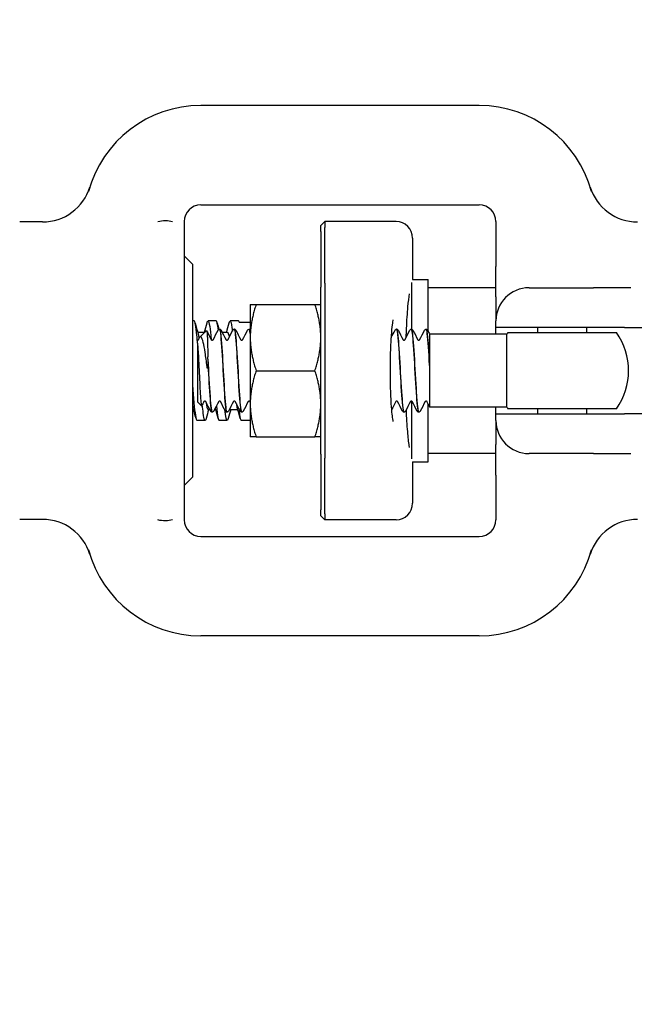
# Model space of a CAD drawing. Header units: inches. Extents: x 5 to 1128, y -85 to 748.
# Tile 339 of 656: x 468.68 to 471, y 660.81 to 664.53. Entities that reach past the tile are written whole.
import ezdxf

# ---------------------------------------------------------------- set-up
doc = ezdxf.new("R2010")
doc.units = ezdxf.units.IN
doc.header["$LTSCALE"] = 32
doc.header["$MEASUREMENT"] = 0
doc.layers.add('Dimension (ANSI)', color=7, linetype='Continuous', lineweight=25)
doc.layers.add('Visible (ANSI)', color=7, linetype='Continuous', lineweight=30)
doc.styles.add('Note Text (ANSI)', font='tahoma.ttf')
doc.dimstyles.new('SB Fraction-16 (ANSI)', dxfattribs={"dimscale": 32, "dimtxt": 0.125, "dimasz": 0.098425, "dimexe": 0.125, "dimexo": 0.0625, "dimgap": 0.031496, "dimtad": 0, "dimtih": 1, "dimtoh": 1, "dimdec": 4, "dimrnd": 1e-08, "dimzin": 0, "dimdsep": 46, "dimlunit": 5, "dimtxsty": 'Note Text (ANSI)', "dimcen": 0.09, "dimdle": 0.393701, "dimclrd": 256, "dimclre": 256, "dimclrt": 256, "dimadec": 0, "dimazin": 3, "dimtfac": 0.96, "dimtofl": 0, "dimtmove": 0, "dimatfit": 3, "dimfxl": 1, "dimfrac": 2, "dimtolj": 1, "dimtzin": 12, "dimlwd": -1, "dimlwe": -1, "dimarcsym": 0})

# ---------------------------------------------------------------- blocks, each defined once
blk = doc.blocks.new('*D19')
at = {"layer": 'Defpoints', "color": 0, "transparency": 16777216}
for p in [(484.7806, 699.9398), (324.6849, 555.9398), (484.7806, 555.9398)]:
    blk.add_point(p, dxfattribs=at)
at = {"layer": 'Dimension (ANSI)', "transparency": 16777216}
for p, q in [((482.7806, 699.9398), (320.6849, 699.9398)), ((324.6849, 696.7902), (324.6849, 635.4544)), ((324.6849, 559.0894), (324.6849, 629.4252)), ((482.7806, 555.9398), (320.6849, 555.9398))]:
    blk.add_line(p, q, dxfattribs=at)
for points in [[(324.16, 696.7902), (325.2098, 696.7902), (324.6849, 699.9398)], [(324.16, 559.0894), (325.2098, 559.0894), (324.6849, 555.9398)]]:
    blk.add_solid(points, dxfattribs=at)
at = {"layer": 'Dimension (ANSI)', "transparency": 16777216, "insert": (320.5519, 634.4465), "char_height": 4, "attachment_point": 1, "style": 'Note Text (ANSI)'}
blk.add_mtext('\\A1;144', dxfattribs=at)

msp = doc.modelspace()

# ---------------------------------------------------------------- linework, layer by layer
at = {"layer": 'Visible (ANSI)'}
for p, q in [((470.41377, 664.20404), (469.36377, 664.20404)), ((469.36377, 663.82904), (470.41377, 663.82904)), ((468.76704, 663.76486), (468.68127, 663.76486)), ((469.30127, 663.76654), (469.30127, 663.66574)), ((469.81627, 663.75092), (469.8319, 663.76654)), ((469.8319, 663.76654), (469.8319, 663.74404)), ((470.09995, 663.76654), (469.8319, 663.76654)), ((470.47627, 663.76654), (470.47627, 663.59747)), ((469.81627, 663.72904), (469.81627, 663.75092)), ((469.81627, 663.72904), (469.81627, 663.51904)), ((469.8319, 663.53404), (469.8319, 663.74404)), ((470.16245, 663.70404), (470.16245, 663.54779)), ((469.30127, 663.66574), (469.30127, 662.74234)), ((469.33252, 663.60529), (469.30127, 663.63654)), ((469.33252, 663.60529), (469.33252, 662.80279)), ((470.47627, 663.48206), (470.47627, 663.59747)), ((470.16245, 663.54779), (470.22115, 663.54779)), ((470.22115, 663.35227), (470.22115, 663.54779)), ((469.81627, 662.88904), (469.81627, 663.51904)), ((469.8319, 663.53404), (469.8319, 662.87404)), ((470.15865, 663.5366), (470.15865, 663.36021)), ((470.47627, 663.51654), (470.22115, 663.51654)), ((470.60127, 663.51654), (470.84373, 663.51654)), ((470.98554, 663.51654), (470.84373, 663.51654)), ((470.47627, 663.48206), (470.47627, 663.39154)), ((469.55027, 663.45404), (469.55027, 663.32904)), ((469.5726, 663.45404), (469.79394, 663.45404)), ((469.33877, 663.39154), (469.33252, 663.39154)), ((469.42211, 663.39154), (469.39122, 663.39154)), ((469.50544, 663.39154), (469.47455, 663.39154)), ((470.47627, 663.36654), (470.47627, 663.39154)), ((469.36032, 663.33036), (469.38502, 663.35506)), ((469.435, 663.36029), (469.43442, 663.36029)), ((469.49061, 663.36029), (469.49003, 663.36029)), ((469.50839, 663.38691), (469.55027, 663.38691)), ((469.54623, 663.36029), (469.54564, 663.36029)), ((470.10234, 663.36029), (470.10175, 663.36029)), ((470.15795, 663.36029), (470.15737, 663.36029)), ((470.21356, 663.36029), (470.21298, 663.36029)), ((470.47627, 663.34154), (470.47627, 663.36654)), ((470.9612, 663.36654), (470.47627, 663.36654)), ((470.63377, 663.34779), (470.63377, 663.36654)), ((470.81877, 663.34779), (470.81877, 663.36654)), ((470.9612, 663.36654), (471.07405, 663.36654)), ((469.35127, 663.30812), (469.35127, 663.3191)), ((469.35127, 663.3191), (469.3513, 663.3191)), ((469.35178, 663.34987), (469.37983, 663.34987)), ((469.44385, 663.34987), (469.46377, 663.34987)), ((469.55027, 663.32904), (469.55027, 663.07904)), ((470.22627, 663.34249), (470.22627, 663.29417)), ((470.51748, 663.34154), (470.22627, 663.34154)), ((470.51748, 663.06654), (470.51748, 663.34154)), ((470.52173, 663.34779), (470.93081, 663.34779)), ((469.35127, 663.30812), (469.35127, 663.08677)), ((470.22627, 663.29417), (470.22627, 663.22498)), ((469.39025, 663.24696), (469.39025, 663.25674)), ((470.22627, 663.22498), (470.22627, 663.21476)), ((470.22627, 663.21476), (470.22627, 663.14082)), ((469.5726, 663.20404), (469.79394, 663.20404)), ((470.22627, 663.14082), (470.22627, 663.06951)), ((469.33252, 663.05821), (469.33655, 663.05821)), ((469.35127, 663.08677), (469.36674, 663.07131)), ((469.39121, 663.05821), (469.39777, 663.05821)), ((469.41604, 663.05821), (469.41988, 663.05821)), ((469.47455, 663.05821), (469.50321, 663.05821)), ((469.55027, 663.07904), (469.55027, 662.95404)), ((470.15865, 663.08887), (470.15865, 662.87148)), ((470.22115, 662.86029), (470.22115, 663.07878)), ((470.22627, 663.06951), (470.22627, 663.06654)), ((470.51748, 663.06654), (470.22627, 663.06654)), ((470.47627, 663.04154), (470.47627, 663.06654)), ((470.93081, 663.06029), (470.52173, 663.06029)), ((470.63377, 663.04154), (470.63377, 663.06029)), ((470.81877, 663.04154), (470.81877, 663.06029)), ((469.4072, 663.04779), (469.40662, 663.04779)), ((469.46281, 663.04779), (469.46223, 663.04779)), ((469.51842, 663.04779), (469.51784, 663.04779)), ((470.13014, 663.04779), (470.12956, 663.04779)), ((470.18575, 663.04779), (470.18517, 663.04779)), ((470.47627, 663.01654), (470.47627, 663.04154)), ((470.47627, 663.04154), (470.9612, 663.04154)), ((471.07405, 663.04154), (470.9612, 663.04154)), ((469.38044, 663.01654), (469.34955, 663.01654)), ((469.46377, 663.01654), (469.43288, 663.01654)), ((469.55027, 663.01654), (469.51622, 663.01654)), ((470.47627, 663.01654), (470.47627, 662.92602)), ((469.5726, 662.95404), (469.79394, 662.95404)), ((470.47627, 662.81061), (470.47627, 662.92602)), ((469.81627, 662.88904), (469.81627, 662.67904)), ((469.8319, 662.66404), (469.8319, 662.87404)), ((470.47627, 662.89154), (470.22115, 662.89154)), ((470.84373, 662.89154), (470.60127, 662.89154)), ((470.84373, 662.89154), (470.98554, 662.89154)), ((470.16245, 662.86029), (470.16245, 662.70404)), ((470.16245, 662.86029), (470.22115, 662.86029)), ((469.33252, 662.80279), (469.30127, 662.77154)), ((470.47627, 662.81061), (470.47627, 662.64154)), ((469.30127, 662.74234), (469.30127, 662.64154)), ((469.81627, 662.65717), (469.81627, 662.67904)), ((469.81627, 662.65717), (469.8319, 662.64154)), ((469.8319, 662.66404), (469.8319, 662.64154)), ((468.76704, 662.64322), (468.68127, 662.64322)), ((470.09995, 662.64154), (469.8319, 662.64154)), ((469.36377, 662.57904), (470.41377, 662.57904)), ((470.41377, 662.20404), (469.36377, 662.20404))]:
    msp.add_line(p, q, dxfattribs=at)
for centre, radius, start, end in [((469.36377, 663.76654), 0.4375, 90, 164.98183), ((470.41377, 663.76654), 0.4375, 15.01817, 90), ((468.76704, 663.95236), 0.1875, 270, 342.70338), ((471.01051, 663.95236), 0.1875, 197.29662, 270), ((469.36377, 663.76654), 0.0625, 90, 180), ((470.41377, 663.76654), 0.0625, 0, 90), ((470.09995, 663.70404), 0.0625, 0, 90), ((470.60127, 663.39154), 0.125, 90, 180), ((470.72627, 663.20404), 0.25, 144.90037, 146.63299), ((470.72627, 663.20404), 0.25, 324.90037, 35.09963), ((470.72627, 663.20404), 0.25, 213.36701, 215.09963), ((470.60127, 663.01654), 0.125, 180, 270), ((470.09995, 662.70404), 0.0625, 270, 0), ((468.76704, 662.45572), 0.1875, 17.29662, 90), ((469.36377, 662.64154), 0.0625, 180, 270), ((470.41377, 662.64154), 0.0625, 270, 0), ((471.01051, 662.45572), 0.1875, 90, 162.70338), ((469.36377, 662.64154), 0.4375, 195.01817, 270), ((470.41377, 662.64154), 0.4375, 270, 344.98183)]:
    msp.add_arc(centre, radius, start, end, dxfattribs=at)
for points, knots in [([(469.20156, 663.76654), (469.20183, 663.76662), (469.2021, 663.7667), (469.21126, 663.7693), (469.22115, 663.77045), (469.24067, 663.76991), (469.24923, 663.76856), (469.2572, 663.76664), (469.2574, 663.76659), (469.2576, 663.76654)], [-0.00218083, -0.00218083, -0.00218083, -0.00218083, 0, 0, 0.07189637, 0.07189637, 0.13644606, 0.13644606, 0.13811703, 0.13811703, 0.13811703, 0.13811703]), ([(470.13809, 663.32998), (470.13848, 663.34113), (470.13892, 663.35202), (470.14084, 663.39328), (470.14269, 663.42125), (470.14656, 663.46424), (470.14851, 663.48075), (470.15043, 663.49329)], [0.3819937, 0.3819937, 0.3819937, 0.3819937, 0.48894567, 0.48894567, 0.79947629, 0.79947629, 1.05331269, 1.05331269, 1.05331269, 1.05331269]), ([(469.35127, 663.31421), (469.35055, 663.32245), (469.34984, 663.3302), (469.34912, 663.33734), (469.34567, 663.37162), (469.34222, 663.39122), (469.33877, 663.39147)], [-139.17255455, -139.17255455, -139.17255455, -139.17255455, -139.0100536, -139.0100536, -139.0100536, -138.23007676, -138.23007676, -138.23007676, -138.23007676]), ([(469.38767, 663.38464), (469.38907, 663.38992), (469.39046, 663.39227), (469.39185, 663.39132), (469.39559, 663.38879), (469.39932, 663.36257), (469.40306, 663.32161)], [137.9630926, 137.9630926, 137.9630926, 137.9630926, 138.2781439, 138.2781439, 138.2781439, 139.122964, 139.122964, 139.122964, 139.122964]), ([(469.47101, 663.38458), (469.47281, 663.39136), (469.47462, 663.39327), (469.47643, 663.38966), (469.47866, 663.3852), (469.4809, 663.37234), (469.48314, 663.35332)], [144.2462779, 144.2462779, 144.2462779, 144.2462779, 144.6548473, 144.6548473, 144.6548473, 145.16076334, 145.16076334, 145.16076334, 145.16076334]), ([(470.08969, 663.01199), (470.0897, 663.01199), (470.08957, 663.01239), (470.08902, 663.0147), (470.08837, 663.0179), (470.08668, 663.02847), (470.08559, 663.03715), (470.08336, 663.06013), (470.08224, 663.07531), (470.08035, 663.11018), (470.0796, 663.13013), (470.07865, 663.17224), (470.07846, 663.19444), (470.07869, 663.23847), (470.0791, 663.26031), (470.08048, 663.30112), (470.08145, 663.32011), (470.08374, 663.35273), (470.08507, 663.36656), (470.0876, 663.3862), (470.08891, 663.39303), (470.08961, 663.39581), (470.08969, 663.39609), (470.08969, 663.39608)], [-1.2869324, -1.2869324, -1.2869324, -1.2869324, -1.2221786, -1.2221786, -1.0687063, -1.0687063, -0.8381878, -0.8381878, -0.555105, -0.555105, -0.2516711, -0.2516711, 0.0580557, 0.0580557, 0.3688709, 0.3688709, 0.6770655, 0.6770655, 0.9746383, 0.9746383, 1.233525, 1.233525, 1.2869324, 1.2869324, 1.2869324, 1.2869324]), ([(469.38502, 663.35506), (469.38508, 663.35512), (469.38513, 663.35515), (469.38595, 663.35538), (469.3867, 663.35169), (469.38745, 663.34435)], [-0.16191336, -0.16191336, -0.16191336, -0.16191336, -0.15127467, -0.15127467, 0, 0, 0, 0]), ([(469.42908, 663.35655), (469.42941, 663.35719), (469.42981, 663.35786), (469.43095, 663.35896), (469.43145, 663.35935), (469.43274, 663.36), (469.43355, 663.36025), (469.4344, 663.36029)], [0, 0, 0, 0, 0.022095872, 0.022095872, 0.033561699, 0.033561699, 0.045438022, 0.045438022, 0.045438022, 0.045438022]), ([(469.4344, 663.36013), (469.43658, 663.35999), (469.43876, 663.34565), (469.44094, 663.31977), (469.44376, 663.2864), (469.44657, 663.23471), (469.44938, 663.1854), (469.4522, 663.13609), (469.45501, 663.09046), (469.45782, 663.06675), (469.45929, 663.05437), (469.46076, 663.04814), (469.46223, 663.04812)], [9.4219171, 9.4219171, 9.4219171, 9.4219171, 10.1615232, 10.1615232, 10.1615232, 11.1151899, 11.1151899, 11.1151899, 12.0686082, 12.0686082, 12.0686082, 12.5663706, 12.5663706, 12.5663706, 12.5663706]), ([(469.46283, 663.04805), (469.46098, 663.04812), (469.45912, 663.05827), (469.45726, 663.07753), (469.45441, 663.107), (469.45157, 663.15702), (469.44873, 663.20721), (469.4459, 663.25712), (469.44307, 663.30585), (469.44024, 663.3337), (469.4385, 663.35091), (469.43675, 663.35987), (469.435, 663.36)], [-18.8524168, -18.8524168, -18.8524168, -18.8524168, -18.2223022, -18.2223022, -18.2223022, -17.2584859, -17.2584859, -17.2584859, -16.2999201, -16.2999201, -16.2999201, -15.7079633, -15.7079633, -15.7079633, -15.7079633]), ([(469.43503, 663.36029), (469.43616, 663.36023), (469.43723, 663.35981), (469.4387, 663.35882), (469.43918, 663.3583), (469.43989, 663.35738), (469.44013, 663.35696), (469.44035, 663.35655)], [0, 0, 0, 0, 0.015967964, 0.015967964, 0.031253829, 0.031253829, 0.045415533, 0.045415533, 0.045415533, 0.045415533]), ([(469.48469, 663.35655), (469.48502, 663.35719), (469.48542, 663.35786), (469.48656, 663.35896), (469.48706, 663.35935), (469.48835, 663.36), (469.48916, 663.36025), (469.49001, 663.36029)], [0, 0, 0, 0, 0.022095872, 0.022095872, 0.033561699, 0.033561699, 0.045438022, 0.045438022, 0.045438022, 0.045438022]), ([(469.49001, 663.36018), (469.49052, 663.36026), (469.49104, 663.35954), (469.49155, 663.35799), (469.49436, 663.3495), (469.49717, 663.31627), (469.49998, 663.27154), (469.50279, 663.22682), (469.5056, 663.17179), (469.50841, 663.1284), (469.51122, 663.08503), (469.51402, 663.05443), (469.51683, 663.0488), (469.51717, 663.04813), (469.5175, 663.04781), (469.51784, 663.04785)], [15.7051024, 15.7051024, 15.7051024, 15.7051024, 15.879856, 15.879856, 15.879856, 16.8320759, 16.8320759, 16.8320759, 17.7840647, 17.7840647, 17.7840647, 18.7358252, 18.7358252, 18.7358252, 18.8495559, 18.8495559, 18.8495559, 18.8495559]), ([(469.51845, 663.04797), (469.51776, 663.04785), (469.51708, 663.04912), (469.5164, 663.05183), (469.51357, 663.06314), (469.51073, 663.09939), (469.50789, 663.14585), (469.50507, 663.1922), (469.50224, 663.24745), (469.49941, 663.2893), (469.49659, 663.33104), (469.49377, 663.35833), (469.49094, 663.36018), (469.49083, 663.36025), (469.49072, 663.36029), (469.49061, 663.36028)], [-25.1356021, -25.1356021, -25.1356021, -25.1356021, -24.9048316, -24.9048316, -24.9048316, -23.9435311, -23.9435311, -23.9435311, -22.9847675, -22.9847675, -22.9847675, -22.0283448, -22.0283448, -22.0283448, -21.9911486, -21.9911486, -21.9911486, -21.9911486]), ([(469.49064, 663.36029), (469.49177, 663.36023), (469.49284, 663.35981), (469.49431, 663.35882), (469.49479, 663.3583), (469.4955, 663.35738), (469.49575, 663.35696), (469.49596, 663.35655)], [0, 0, 0, 0, 0.015967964, 0.015967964, 0.031253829, 0.031253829, 0.045415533, 0.045415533, 0.045415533, 0.045415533]), ([(469.5403, 663.35655), (469.54063, 663.35719), (469.54103, 663.35786), (469.54217, 663.35896), (469.54267, 663.35935), (469.54396, 663.36), (469.54477, 663.36025), (469.54562, 663.36029)], [0, 0, 0, 0, 0.022095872, 0.022095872, 0.033561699, 0.033561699, 0.045438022, 0.045438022, 0.045438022, 0.045438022]), ([(469.55027, 663.34424), (469.55023, 663.3446), (469.55018, 663.34496), (469.55013, 663.3453), (469.54883, 663.35513), (469.54753, 663.36), (469.54623, 663.35997)], [-28.73150298, -28.73150298, -28.73150298, -28.73150298, -28.71588313, -28.71588313, -28.71588313, -28.27433388, -28.27433388, -28.27433388, -28.27433388]), ([(469.54625, 663.36029), (469.54739, 663.36023), (469.54845, 663.35981), (469.54963, 663.35901), (469.54998, 663.35871), (469.55027, 663.3584)], [0, 0, 0, 0, 0.015967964, 0.015967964, 0.025215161, 0.025215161, 0.025215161, 0.025215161]), ([(470.09641, 663.35655), (470.09674, 663.35719), (470.09714, 663.35786), (470.09828, 663.35896), (470.09878, 663.35935), (470.10007, 663.36), (470.10089, 663.36025), (470.10173, 663.36029)], [0, 0, 0, 0, 0.022095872, 0.022095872, 0.033561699, 0.033561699, 0.045438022, 0.045438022, 0.045438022, 0.045438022]), ([(470.10173, 663.36016), (470.10403, 663.36001), (470.10633, 663.34395), (470.10863, 663.3155), (470.11146, 663.28051), (470.11429, 663.22771), (470.11711, 663.17845), (470.11994, 663.12931), (470.12276, 663.085), (470.12558, 663.06334), (470.12691, 663.05315), (470.12823, 663.0481), (470.12956, 663.04812)], [84.8201408, 84.8201408, 84.8201408, 84.8201408, 85.5995394, 85.5995394, 85.5995394, 86.558303, 86.558303, 86.558303, 87.5147256, 87.5147256, 87.5147256, 87.9645943, 87.9645943, 87.9645943, 87.9645943]), ([(470.13017, 663.04808), (470.12843, 663.04812), (470.1267, 663.05685), (470.12497, 663.07374), (470.12216, 663.1011), (470.11935, 663.14916), (470.11654, 663.19873), (470.11373, 663.24828), (470.11092, 663.29804), (470.10812, 663.32816), (470.10619, 663.34881), (470.10426, 663.35986), (470.10234, 663.36005)], [-94.2506405, -94.2506405, -94.2506405, -94.2506405, -93.6632144, -93.6632144, -93.6632144, -92.7109946, -92.7109946, -92.7109946, -91.7590058, -91.7590058, -91.7590058, -91.106187, -91.106187, -91.106187, -91.106187]), ([(470.10236, 663.36029), (470.1035, 663.36023), (470.10456, 663.35981), (470.10603, 663.35882), (470.10651, 663.3583), (470.10722, 663.35738), (470.10747, 663.35696), (470.10768, 663.35655)], [0, 0, 0, 0, 0.015967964, 0.015967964, 0.031253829, 0.031253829, 0.045415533, 0.045415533, 0.045415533, 0.045415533]), ([(470.15202, 663.35655), (470.15235, 663.35719), (470.15276, 663.35786), (470.15389, 663.35896), (470.15439, 663.35935), (470.15568, 663.36), (470.1565, 663.36025), (470.15734, 663.36029)], [0, 0, 0, 0, 0.022095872, 0.022095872, 0.033561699, 0.033561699, 0.045438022, 0.045438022, 0.045438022, 0.045438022]), ([(470.15734, 663.36013), (470.15798, 663.36024), (470.15862, 663.35912), (470.15927, 663.35671), (470.16211, 663.34602), (470.16495, 663.31017), (470.1678, 663.26379), (470.17062, 663.21766), (470.17345, 663.16236), (470.17628, 663.12023), (470.17909, 663.07829), (470.18191, 663.0505), (470.18472, 663.04799), (470.18487, 663.04786), (470.18502, 663.0478), (470.18517, 663.0478)], [91.1033261, 91.1033261, 91.1033261, 91.1033261, 91.3207683, 91.3207683, 91.3207683, 92.2845846, 92.2845846, 92.2845846, 93.2431504, 93.2431504, 93.2431504, 94.1972517, 94.1972517, 94.1972517, 94.2477796, 94.2477796, 94.2477796, 94.2477796]), ([(470.18578, 663.04793), (470.18519, 663.04783), (470.18461, 663.04876), (470.18402, 663.05077), (470.18121, 663.06042), (470.17839, 663.09479), (470.17558, 663.14013), (470.17277, 663.18546), (470.16995, 663.24054), (470.16714, 663.28334), (470.16433, 663.32613), (470.16151, 663.35551), (470.1587, 663.35973), (470.15845, 663.3601), (470.1582, 663.36028), (470.15795, 663.36026)], [-100.5338258, -100.5338258, -100.5338258, -100.5338258, -100.3354652, -100.3354652, -100.3354652, -99.3815473, -99.3815473, -99.3815473, -98.4278806, -98.4278806, -98.4278806, -97.4744623, -97.4744623, -97.4744623, -97.3893723, -97.3893723, -97.3893723, -97.3893723]), ([(470.15797, 663.36029), (470.15911, 663.36023), (470.16017, 663.35981), (470.16164, 663.35882), (470.16212, 663.3583), (470.16283, 663.35738), (470.16308, 663.35696), (470.16329, 663.35655)], [0, 0, 0, 0, 0.015967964, 0.015967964, 0.031253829, 0.031253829, 0.045415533, 0.045415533, 0.045415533, 0.045415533]), ([(470.20763, 663.35655), (470.20797, 663.35719), (470.20837, 663.35786), (470.20951, 663.35896), (470.21, 663.35935), (470.21129, 663.36), (470.21211, 663.36025), (470.21295, 663.36029)], [0, 0, 0, 0, 0.022095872, 0.022095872, 0.033561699, 0.033561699, 0.045438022, 0.045438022, 0.045438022, 0.045438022]), ([(470.21295, 663.36002), (470.21484, 663.35994), (470.21673, 663.34945), (470.21862, 663.32959), (470.22117, 663.30278), (470.22372, 663.25968), (470.22627, 663.21476)], [97.3865114, 97.3865114, 97.3865114, 97.3865114, 98.0270057, 98.0270057, 98.0270057, 98.8915068, 98.8915068, 98.8915068, 98.8915068]), ([(470.22627, 663.22498), (470.22345, 663.27428), (470.22064, 663.31953), (470.21782, 663.34255), (470.2164, 663.35415), (470.21498, 663.35995), (470.21356, 663.35996)], [-105.1089244, -105.1089244, -105.1089244, -105.1089244, -104.1537068, -104.1537068, -104.1537068, -103.6725576, -103.6725576, -103.6725576, -103.6725576]), ([(470.21358, 663.36029), (470.21472, 663.36023), (470.21578, 663.35981), (470.21725, 663.35882), (470.21774, 663.3583), (470.21844, 663.35738), (470.21869, 663.35696), (470.2189, 663.35655)], [0, 0, 0, 0, 0.015967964, 0.015967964, 0.031253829, 0.031253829, 0.045415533, 0.045415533, 0.045415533, 0.045415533]), ([(469.3513, 663.3191), (469.35237, 663.3191), (469.35337, 663.31955), (469.35432, 663.32026), (469.35452, 663.32051), (469.35465, 663.3207), (469.35467, 663.32073), (469.35467, 663.32073)], [0, 0, 0, 0, 0.017919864, 0.017919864, 0.032518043, 0.032518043, 0.040461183, 0.040461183, 0.040461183, 0.040461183]), ([(469.35403, 663.34146), (469.35498, 663.33806), (469.35594, 663.33361), (469.35689, 663.32811), (469.35702, 663.32733), (469.35716, 663.32653), (469.35729, 663.32571)], [138.56823042, 138.56823042, 138.56823042, 138.56823042, 138.78339549, 138.78339549, 138.78339549, 138.8139231, 138.8139231, 138.8139231, 138.8139231]), ([(469.38745, 663.2196), (469.38512, 663.2386), (469.38277, 663.25659), (469.37801, 663.28772), (469.37565, 663.30074), (469.37089, 663.32018), (469.36853, 663.3267), (469.36377, 663.33263), (469.36142, 663.33232), (469.35859, 663.3281), (469.3582, 663.32744), (469.35781, 663.32669)], [-0.67634923, -0.67634923, -0.67634923, -0.67634923, -0.52774982, -0.52774982, -0.38555901, -0.38555901, -0.25020713, -0.25020713, -0.12168954, -0.12168954, -0.10119383, -0.10119383, -0.10119383, -0.10119383]), ([(469.38745, 663.34435), (469.38787, 663.34025), (469.38824, 663.33499), (469.38891, 663.32228), (469.3892, 663.31484), (469.38988, 663.29206), (469.3902, 663.2751), (469.39025, 663.25674)], [-0.3187664, -0.3187664, -0.3187664, -0.3187664, -0.23449039, -0.23449039, -0.1487662, -0.1487662, 0, 0, 0, 0]), ([(469.40353, 663.32073), (469.40353, 663.32073), (469.40361, 663.32057), (469.40416, 663.32004), (469.4045, 663.31976), (469.40551, 663.31929), (469.40621, 663.3191), (469.40691, 663.3191)], [0.003893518, 0.003893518, 0.003893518, 0.003893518, 0.02135506, 0.02135506, 0.032660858, 0.032660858, 0.044379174, 0.044379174, 0.044379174, 0.044379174]), ([(469.40691, 663.3191), (469.40798, 663.3191), (469.40898, 663.31955), (469.40994, 663.32026), (469.41013, 663.32051), (469.41026, 663.3207), (469.41028, 663.32073), (469.41028, 663.32073)], [0, 0, 0, 0, 0.017919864, 0.017919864, 0.032518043, 0.032518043, 0.040461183, 0.040461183, 0.040461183, 0.040461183]), ([(469.45914, 663.32073), (469.45914, 663.32073), (469.45922, 663.32057), (469.45977, 663.32004), (469.46011, 663.31976), (469.46112, 663.31929), (469.46182, 663.3191), (469.46252, 663.3191)], [0.003893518, 0.003893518, 0.003893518, 0.003893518, 0.02135506, 0.02135506, 0.032660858, 0.032660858, 0.044379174, 0.044379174, 0.044379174, 0.044379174]), ([(469.46252, 663.3191), (469.46359, 663.3191), (469.46459, 663.31955), (469.46555, 663.32026), (469.46574, 663.32051), (469.46587, 663.3207), (469.46589, 663.32073), (469.46589, 663.32073)], [0, 0, 0, 0, 0.017919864, 0.017919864, 0.032518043, 0.032518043, 0.040461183, 0.040461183, 0.040461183, 0.040461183]), ([(469.51476, 663.32073), (469.51476, 663.32073), (469.51483, 663.32057), (469.51538, 663.32004), (469.51572, 663.31976), (469.51674, 663.31929), (469.51743, 663.3191), (469.51813, 663.3191)], [0.003893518, 0.003893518, 0.003893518, 0.003893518, 0.02135506, 0.02135506, 0.032660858, 0.032660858, 0.044379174, 0.044379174, 0.044379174, 0.044379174]), ([(469.51813, 663.3191), (469.5192, 663.3191), (469.5202, 663.31955), (469.52116, 663.32026), (469.52135, 663.32051), (469.52149, 663.3207), (469.5215, 663.32073), (469.5215, 663.32073)], [0, 0, 0, 0, 0.017919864, 0.017919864, 0.032518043, 0.032518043, 0.040461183, 0.040461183, 0.040461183, 0.040461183]), ([(470.12648, 663.32073), (470.12648, 663.32073), (470.12655, 663.32057), (470.1271, 663.32004), (470.12745, 663.31976), (470.12846, 663.31929), (470.12915, 663.3191), (470.12985, 663.3191)], [0.003893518, 0.003893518, 0.003893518, 0.003893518, 0.02135506, 0.02135506, 0.032660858, 0.032660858, 0.044379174, 0.044379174, 0.044379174, 0.044379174]), ([(470.12985, 663.3191), (470.13092, 663.3191), (470.13192, 663.31955), (470.13288, 663.32026), (470.13307, 663.32051), (470.13321, 663.3207), (470.13323, 663.32073), (470.13323, 663.32073)], [0, 0, 0, 0, 0.017919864, 0.017919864, 0.032518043, 0.032518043, 0.040461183, 0.040461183, 0.040461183, 0.040461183]), ([(470.18209, 663.32073), (470.18209, 663.32073), (470.18216, 663.32057), (470.18271, 663.32004), (470.18306, 663.31976), (470.18407, 663.31929), (470.18476, 663.3191), (470.18546, 663.3191)], [0.003893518, 0.003893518, 0.003893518, 0.003893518, 0.02135506, 0.02135506, 0.032660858, 0.032660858, 0.044379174, 0.044379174, 0.044379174, 0.044379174]), ([(470.18546, 663.3191), (470.18654, 663.3191), (470.18753, 663.31955), (470.18849, 663.32026), (470.18868, 663.32051), (470.18882, 663.3207), (470.18884, 663.32073), (470.18884, 663.32073)], [0, 0, 0, 0, 0.017919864, 0.017919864, 0.032518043, 0.032518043, 0.040461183, 0.040461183, 0.040461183, 0.040461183]), ([(469.35187, 663.30209), (469.35253, 663.29531), (469.35317, 663.28667), (469.35446, 663.26628), (469.3551, 663.25462), (469.35651, 663.22714), (469.35726, 663.21122), (469.35877, 663.17894), (469.35952, 663.16289), (469.36103, 663.13278), (469.36178, 663.11906), (469.3633, 663.09583), (469.36405, 663.08663), (469.36556, 663.07408), (469.36631, 663.07097), (469.3672, 663.07123), (469.36734, 663.07138), (469.36747, 663.07164)], [-2.12179282, -2.12179282, -2.12179282, -2.12179282, -2.02048123, -2.02048123, -1.91755472, -1.91755472, -1.79490964, -1.79490964, -1.67005838, -1.67005838, -1.5430016, -1.5430016, -1.41373999, -1.41373999, -1.28227419, -1.28227419, -1.25834871, -1.25834871, -1.25834871, -1.25834871]), ([(469.39025, 663.24696), (469.39022, 663.23775), (469.3901, 663.22986), (469.38973, 663.22024), (469.38953, 663.21721), (469.38921, 663.21506), (469.38913, 663.21458), (469.38899, 663.21412), (469.38895, 663.21402), (469.38888, 663.21389), (469.38885, 663.21385), (469.3888, 663.21381), (469.38878, 663.21379), (469.38874, 663.21378), (469.38872, 663.21378), (469.38868, 663.21378), (469.38866, 663.2138), (469.3886, 663.21384), (469.38857, 663.21388), (469.38844, 663.21408), (469.38835, 663.21434), (469.38802, 663.21557), (469.38775, 663.21711), (469.38745, 663.2196)], [-0.17168991, -0.17168991, -0.17168991, -0.17168991, -0.0982332, -0.0982332, -0.0491093, -0.0491093, -0.03761956, -0.03761956, -0.03394059, -0.03394059, -0.03224924, -0.03224924, -0.03117451, -0.03117451, -0.03017054, -0.03017054, -0.0289244, -0.0289244, -0.02683852, -0.02683852, -0.01955178, -0.01955178, 0, 0, 0, 0]), ([(469.40722, 663.04783), (469.40696, 663.04779), (469.40669, 663.04798), (469.40642, 663.0484), (469.40358, 663.0528), (469.40074, 663.08285), (469.3979, 663.12634), (469.39535, 663.1654), (469.3928, 663.21435), (469.39025, 663.25674)], [-12.5692315, -12.5692315, -12.5692315, -12.5692315, -12.4783682, -12.4783682, -12.4783682, -11.5160648, -11.5160648, -11.5160648, -10.6515637, -10.6515637, -10.6515637, -10.6515637]), ([(469.39025, 663.24696), (469.39307, 663.19912), (469.39589, 663.14494), (469.39871, 663.10616), (469.40134, 663.06987), (469.40398, 663.04797), (469.40662, 663.04781)], [4.4341461, 4.4341461, 4.4341461, 4.4341461, 5.3893637, 5.3893637, 5.3893637, 6.2831853, 6.2831853, 6.2831853, 6.2831853]), ([(469.33252, 663.15098), (469.33618, 663.10152), (469.33983, 663.05857), (469.34349, 663.03577), (469.34551, 663.02317), (469.34753, 663.01687), (469.34955, 663.01687)], [133.8047189, 133.8047189, 133.8047189, 133.8047189, 134.6316542, 134.6316542, 134.6316542, 135.0884841, 135.0884841, 135.0884841, 135.0884841]), ([(469.38398, 663.02323), (469.38037, 663.00999), (469.37676, 663.01749), (469.37315, 663.04412), (469.37197, 663.05285), (469.37079, 663.06359), (469.3696, 663.07583)], [-141.6386536, -141.6386536, -141.6386536, -141.6386536, -140.8224072, -140.8224072, -140.8224072, -140.5547772, -140.5547772, -140.5547772, -140.5547772]), ([(469.3791, 663.08898), (469.37803, 663.08898), (469.37703, 663.08853), (469.37607, 663.08783), (469.37588, 663.08757), (469.37575, 663.08738), (469.37573, 663.08735), (469.37573, 663.08735)], [0, 0, 0, 0, 0.017919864, 0.017919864, 0.032518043, 0.032518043, 0.040461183, 0.040461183, 0.040461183, 0.040461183]), ([(469.38247, 663.08736), (469.38245, 663.08739), (469.38237, 663.08755), (469.38185, 663.08804), (469.38151, 663.08832), (469.3805, 663.08879), (469.3798, 663.08898), (469.3791, 663.08898)], [0.005742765, 0.005742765, 0.005742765, 0.005742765, 0.02135506, 0.02135506, 0.032660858, 0.032660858, 0.044379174, 0.044379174, 0.044379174, 0.044379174]), ([(469.42255, 663.07085), (469.42442, 663.05229), (469.42628, 663.03756), (469.42815, 663.02834), (469.42973, 663.02056), (469.43131, 663.01677), (469.43288, 663.01684)], [140.5926168, 140.5926168, 140.5926168, 140.5926168, 141.014984, 141.014984, 141.014984, 141.37166941, 141.37166941, 141.37166941, 141.37166941]), ([(469.43471, 663.08898), (469.43364, 663.08898), (469.43264, 663.08853), (469.43168, 663.08783), (469.43149, 663.08757), (469.43136, 663.08738), (469.43134, 663.08735), (469.43134, 663.08735)], [0, 0, 0, 0, 0.017919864, 0.017919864, 0.032518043, 0.032518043, 0.040461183, 0.040461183, 0.040461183, 0.040461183]), ([(469.43808, 663.08736), (469.43807, 663.08739), (469.43798, 663.08755), (469.43746, 663.08804), (469.43712, 663.08832), (469.43611, 663.08879), (469.43541, 663.08898), (469.43471, 663.08898)], [0.005742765, 0.005742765, 0.005742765, 0.005742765, 0.02135506, 0.02135506, 0.032660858, 0.032660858, 0.044379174, 0.044379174, 0.044379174, 0.044379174]), ([(469.47253, 663.05989), (469.47257, 663.05983), (469.4726, 663.05977), (469.47264, 663.05971), (469.47328, 663.05871), (469.47391, 663.05824), (469.47455, 663.05829)], [147.50291226, 147.50291226, 147.50291226, 147.50291226, 147.51107522, 147.51107522, 147.51107522, 147.65485472, 147.65485472, 147.65485472, 147.65485472]), ([(469.49032, 663.08898), (469.48925, 663.08898), (469.48825, 663.08853), (469.4873, 663.08783), (469.4871, 663.08757), (469.48697, 663.08738), (469.48695, 663.08735), (469.48695, 663.08735)], [0, 0, 0, 0, 0.017919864, 0.017919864, 0.032518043, 0.032518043, 0.040461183, 0.040461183, 0.040461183, 0.040461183]), ([(469.49369, 663.08736), (469.49368, 663.08739), (469.49359, 663.08755), (469.49307, 663.08804), (469.49273, 663.08832), (469.49172, 663.08879), (469.49103, 663.08898), (469.49032, 663.08898)], [0.005742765, 0.005742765, 0.005742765, 0.005742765, 0.02135506, 0.02135506, 0.032660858, 0.032660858, 0.044379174, 0.044379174, 0.044379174, 0.044379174]), ([(469.50672, 663.06279), (469.5087, 663.04449), (469.51067, 663.03074), (469.51264, 663.02331), (469.51383, 663.01882), (469.51502, 663.01668), (469.51622, 663.01677)], [146.93919895, 146.93919895, 146.93919895, 146.93919895, 147.38530902, 147.38530902, 147.38530902, 147.65485472, 147.65485472, 147.65485472, 147.65485472]), ([(469.54593, 663.08898), (469.54486, 663.08898), (469.54387, 663.08853), (469.54291, 663.08783), (469.54271, 663.08757), (469.54258, 663.08738), (469.54256, 663.08735), (469.54256, 663.08735)], [0, 0, 0, 0, 0.017919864, 0.017919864, 0.032518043, 0.032518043, 0.040461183, 0.040461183, 0.040461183, 0.040461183]), ([(469.54931, 663.08736), (469.54929, 663.08739), (469.5492, 663.08755), (469.54868, 663.08804), (469.54834, 663.08832), (469.54733, 663.08879), (469.54664, 663.08898), (469.54593, 663.08898)], [0.005742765, 0.005742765, 0.005742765, 0.005742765, 0.02135506, 0.02135506, 0.032660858, 0.032660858, 0.044379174, 0.044379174, 0.044379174, 0.044379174]), ([(470.10205, 663.08898), (470.10097, 663.08898), (470.09998, 663.08853), (470.09902, 663.08783), (470.09883, 663.08757), (470.09869, 663.08738), (470.09867, 663.08735), (470.09867, 663.08735)], [0, 0, 0, 0, 0.017919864, 0.017919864, 0.032518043, 0.032518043, 0.040461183, 0.040461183, 0.040461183, 0.040461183]), ([(470.10542, 663.08736), (470.1054, 663.08739), (470.10531, 663.08755), (470.10479, 663.08804), (470.10445, 663.08832), (470.10344, 663.08879), (470.10275, 663.08898), (470.10205, 663.08898)], [0.005742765, 0.005742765, 0.005742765, 0.005742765, 0.02135506, 0.02135506, 0.032660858, 0.032660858, 0.044379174, 0.044379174, 0.044379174, 0.044379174]), ([(470.15043, 662.91479), (470.15019, 662.91638), (470.14994, 662.91804), (470.14764, 662.93416), (470.14562, 662.95282), (470.14186, 662.99879), (470.14017, 663.02691), (470.13888, 663.05759), (470.13887, 663.05778), (470.13886, 663.05797)], [-1.05329978, -1.05329978, -1.05329978, -1.05329978, -1.02120529, -1.02120529, -0.75117882, -0.75117882, -0.44920632, -0.44920632, -0.44731496, -0.44731496, -0.44731496, -0.44731496]), ([(470.15766, 663.08898), (470.15658, 663.08898), (470.15559, 663.08853), (470.15463, 663.08783), (470.15444, 663.08757), (470.1543, 663.08738), (470.15428, 663.08735), (470.15428, 663.08735)], [0, 0, 0, 0, 0.017919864, 0.017919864, 0.032518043, 0.032518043, 0.040461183, 0.040461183, 0.040461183, 0.040461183]), ([(470.16103, 663.08736), (470.16101, 663.08739), (470.16092, 663.08755), (470.16041, 663.08804), (470.16006, 663.08832), (470.15905, 663.08879), (470.15836, 663.08898), (470.15766, 663.08898)], [0.005742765, 0.005742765, 0.005742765, 0.005742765, 0.02135506, 0.02135506, 0.032660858, 0.032660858, 0.044379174, 0.044379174, 0.044379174, 0.044379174]), ([(470.21327, 663.08898), (470.2122, 663.08898), (470.2112, 663.08853), (470.21024, 663.08783), (470.21005, 663.08757), (470.20991, 663.08738), (470.20989, 663.08735), (470.20989, 663.08735)], [0, 0, 0, 0, 0.017919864, 0.017919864, 0.032518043, 0.032518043, 0.040461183, 0.040461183, 0.040461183, 0.040461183]), ([(470.21664, 663.08736), (470.21662, 663.08739), (470.21653, 663.08755), (470.21602, 663.08804), (470.21567, 663.08832), (470.21466, 663.08879), (470.21397, 663.08898), (470.21327, 663.08898)], [0.005742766, 0.005742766, 0.005742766, 0.005742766, 0.02135506, 0.02135506, 0.032660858, 0.032660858, 0.044379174, 0.044379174, 0.044379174, 0.044379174]), ([(469.40659, 663.04779), (469.40546, 663.04785), (469.40439, 663.04827), (469.40292, 663.04926), (469.40244, 663.04978), (469.40173, 663.0507), (469.40149, 663.05112), (469.40127, 663.05153)], [0, 0, 0, 0, 0.015967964, 0.015967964, 0.031253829, 0.031253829, 0.045415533, 0.045415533, 0.045415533, 0.045415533]), ([(469.41254, 663.05153), (469.41221, 663.05089), (469.41181, 663.05022), (469.41067, 663.04912), (469.41017, 663.04873), (469.40888, 663.04808), (469.40807, 663.04783), (469.40722, 663.04779)], [0, 0, 0, 0, 0.022095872, 0.022095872, 0.033561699, 0.033561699, 0.045438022, 0.045438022, 0.045438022, 0.045438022]), ([(469.46731, 663.02329), (469.46398, 663.01113), (469.46065, 663.01628), (469.45732, 663.0383), (469.45659, 663.0431), (469.45587, 663.04867), (469.45514, 663.05492)], [-147.92183888, -147.92183888, -147.92183888, -147.92183888, -147.16830495, -147.16830495, -147.16830495, -147.00417822, -147.00417822, -147.00417822, -147.00417822]), ([(469.4622, 663.04779), (469.46107, 663.04785), (469.46, 663.04827), (469.45853, 663.04926), (469.45805, 663.04978), (469.45734, 663.0507), (469.4571, 663.05112), (469.45688, 663.05153)], [0, 0, 0, 0, 0.015967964, 0.015967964, 0.031253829, 0.031253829, 0.045415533, 0.045415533, 0.045415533, 0.045415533]), ([(469.46815, 663.05153), (469.46782, 663.05089), (469.46742, 663.05022), (469.46628, 663.04912), (469.46578, 663.04873), (469.46449, 663.04808), (469.46368, 663.04783), (469.46283, 663.04779)], [0, 0, 0, 0, 0.022095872, 0.022095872, 0.033561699, 0.033561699, 0.045438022, 0.045438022, 0.045438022, 0.045438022]), ([(469.51781, 663.04779), (469.51668, 663.04785), (469.51562, 663.04827), (469.51415, 663.04926), (469.51366, 663.04978), (469.51295, 663.0507), (469.51271, 663.05112), (469.5125, 663.05153)], [0, 0, 0, 0, 0.015967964, 0.015967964, 0.031253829, 0.031253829, 0.045415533, 0.045415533, 0.045415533, 0.045415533]), ([(469.52376, 663.05153), (469.52343, 663.05089), (469.52303, 663.05022), (469.52189, 663.04912), (469.52139, 663.04873), (469.5201, 663.04808), (469.51929, 663.04783), (469.51845, 663.04779)], [0, 0, 0, 0, 0.022095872, 0.022095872, 0.033561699, 0.033561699, 0.045438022, 0.045438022, 0.045438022, 0.045438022]), ([(470.12954, 663.04779), (470.1284, 663.04785), (470.12734, 663.04827), (470.12587, 663.04926), (470.12538, 663.04978), (470.12468, 663.0507), (470.12443, 663.05112), (470.12422, 663.05153)], [0, 0, 0, 0, 0.015967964, 0.015967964, 0.031253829, 0.031253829, 0.045415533, 0.045415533, 0.045415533, 0.045415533]), ([(470.13549, 663.05153), (470.13515, 663.05089), (470.13475, 663.05022), (470.13361, 663.04912), (470.13312, 663.04873), (470.13183, 663.04808), (470.13101, 663.04783), (470.13017, 663.04779)], [0, 0, 0, 0, 0.022095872, 0.022095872, 0.033561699, 0.033561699, 0.045438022, 0.045438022, 0.045438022, 0.045438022]), ([(470.18515, 663.04779), (470.18401, 663.04785), (470.18295, 663.04827), (470.18148, 663.04926), (470.181, 663.04978), (470.18029, 663.0507), (470.18004, 663.05112), (470.17983, 663.05153)], [0, 0, 0, 0, 0.015967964, 0.015967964, 0.031253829, 0.031253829, 0.045415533, 0.045415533, 0.045415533, 0.045415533]), ([(470.1911, 663.05153), (470.19077, 663.05089), (470.19036, 663.05022), (470.18923, 663.04912), (470.18873, 663.04873), (470.18744, 663.04808), (470.18662, 663.04783), (470.18578, 663.04779)], [0, 0, 0, 0, 0.022095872, 0.022095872, 0.033561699, 0.033561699, 0.045438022, 0.045438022, 0.045438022, 0.045438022]), ([(469.2576, 662.64154), (469.2574, 662.64149), (469.2572, 662.64144), (469.24923, 662.63952), (469.24067, 662.63817), (469.22115, 662.63763), (469.21126, 662.63878), (469.2021, 662.64138), (469.20183, 662.64146), (469.20156, 662.64154)], [-0.00203951, -0.00203951, -0.00203951, -0.00203951, 0, 0, 0.07878666, 0.07878666, 0.16654035, 0.16654035, 0.16920218, 0.16920218, 0.16920218, 0.16920218])]:
    msp.add_open_spline(points, degree=3, knots=knots, dxfattribs=at)
for points in [[(469.55027, 663.45404), (469.55027, 663.45404), (469.5726, 663.45404)], [(469.5726, 663.45404), (469.55027, 663.38705), (469.55027, 663.32904)], [(469.79394, 663.45404), (469.81627, 663.45404), (469.81627, 663.45404)], [(469.81627, 663.32904), (469.81627, 663.38705), (469.79394, 663.45404)], [(469.55027, 663.32904), (469.55027, 663.27103), (469.5726, 663.20404)], [(469.79394, 663.20404), (469.81627, 663.27103), (469.81627, 663.32904)], [(469.5726, 663.20404), (469.55027, 663.13705), (469.55027, 663.07904)], [(469.81627, 663.07904), (469.81627, 663.13705), (469.79394, 663.20404)], [(469.55027, 663.07904), (469.55027, 663.02103), (469.5726, 662.95404)], [(469.79394, 662.95404), (469.81627, 663.02103), (469.81627, 663.07904)], [(469.5726, 662.95404), (469.55027, 662.95404), (469.55027, 662.95404)], [(469.81627, 662.95404), (469.81627, 662.95404), (469.79394, 662.95404)]]:
    msp.add_rational_spline(points, [1, 1.0379548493, 1], degree=2, dxfattribs=at)
for points in [[(469.43014, 663.35797), (469.42746, 663.37935), (469.42478, 663.39139), (469.42211, 663.39152)], [(469.50544, 663.39154), (469.50642, 663.39154), (469.50741, 663.38998), (469.50839, 663.38691)], [(469.34231, 663.3849), (469.34618, 663.37046), (469.35008, 663.35603), (469.35403, 663.34162)], [(469.37821, 663.34987), (469.38139, 663.36154), (469.38454, 663.37322), (469.38767, 663.3849)], [(469.38567, 663.35477), (469.39162, 663.34341), (469.39758, 663.33205), (469.40355, 663.32071)], [(469.41027, 663.32071), (469.41655, 663.33265), (469.42282, 663.3446), (469.42908, 663.35655)], [(469.42565, 663.3849), (469.42789, 663.37654), (469.43014, 663.36818), (469.4324, 663.35982)], [(469.44035, 663.35655), (469.44661, 663.3446), (469.45287, 663.33265), (469.45916, 663.32071)], [(469.46155, 663.34987), (469.46473, 663.36154), (469.46788, 663.37322), (469.47101, 663.3849)], [(469.46588, 663.32071), (469.47216, 663.33265), (469.47843, 663.3446), (469.48469, 663.35655)], [(469.49596, 663.35655), (469.50222, 663.3446), (469.50849, 663.33265), (469.51477, 663.32071)], [(469.52149, 663.32071), (469.52777, 663.33265), (469.53404, 663.3446), (469.5403, 663.35655)], [(469.54562, 663.35998), (469.54717, 663.35998), (469.54872, 663.35303), (469.55027, 663.3394)], [(470.08212, 663.32929), (470.08689, 663.33838), (470.09165, 663.34746), (470.09641, 663.35655)], [(470.10768, 663.35655), (470.11394, 663.3446), (470.12021, 663.33265), (470.12649, 663.32071)], [(470.13321, 663.32071), (470.13949, 663.33265), (470.14576, 663.3446), (470.15202, 663.35655)], [(470.16329, 663.35655), (470.16955, 663.3446), (470.17582, 663.33265), (470.1821, 663.32071)], [(470.18882, 663.32071), (470.19511, 663.33265), (470.20137, 663.3446), (470.20763, 663.35655)], [(470.2189, 663.35655), (470.22136, 663.35187), (470.22381, 663.34718), (470.22627, 663.34249)], [(469.35466, 663.32071), (469.35571, 663.3227), (469.35676, 663.3247), (469.35781, 663.32669)], [(469.46377, 663.34961), (469.46611, 663.34947), (469.46844, 663.34273), (469.47077, 663.32996)], [(469.35127, 663.30812), (469.35146, 663.30631), (469.35166, 663.3043), (469.35187, 663.30209)], [(469.33252, 663.0742), (469.33311, 663.0713), (469.3337, 663.0688), (469.33429, 663.06669)], [(469.34601, 663.02318), (469.34214, 663.03762), (469.33824, 663.05205), (469.33429, 663.06647)], [(469.37574, 663.08737), (469.37298, 663.08213), (469.37023, 663.07688), (469.36747, 663.07164)], [(469.40127, 663.05153), (469.39501, 663.06348), (469.38874, 663.07543), (469.38246, 663.08737)], [(469.38277, 663.0868), (469.38558, 663.06841), (469.3884, 663.05863), (469.39121, 663.05846)], [(469.39344, 663.05821), (469.39026, 663.04654), (469.38711, 663.03487), (469.38398, 663.02318)], [(469.43135, 663.08737), (469.42507, 663.07543), (469.4188, 663.06348), (469.41254, 663.05153)], [(469.42934, 663.02318), (469.42578, 663.03647), (469.42219, 663.04976), (469.41856, 663.06302)], [(469.45688, 663.05153), (469.45062, 663.06348), (469.44436, 663.07543), (469.43807, 663.08737)], [(469.47678, 663.05821), (469.47359, 663.04654), (469.47045, 663.03487), (469.46731, 663.02318)], [(469.48696, 663.08737), (469.48068, 663.07543), (469.47441, 663.06348), (469.46815, 663.05153)], [(469.5125, 663.05153), (469.50623, 663.06348), (469.49997, 663.07543), (469.49369, 663.08737)], [(469.49836, 663.07848), (469.49923, 663.07366), (469.50009, 663.06971), (469.50095, 663.06663)], [(469.51267, 663.02318), (469.5088, 663.03762), (469.50491, 663.05205), (469.50095, 663.06647)], [(469.54257, 663.08737), (469.53629, 663.07543), (469.53002, 663.06348), (469.52376, 663.05153)], [(469.55027, 663.08552), (469.54995, 663.08614), (469.54962, 663.08676), (469.5493, 663.08737)], [(470.09868, 663.08737), (470.09364, 663.07779), (470.08861, 663.06821), (470.08359, 663.05862)], [(470.12422, 663.05153), (470.11796, 663.06348), (470.11169, 663.07543), (470.10541, 663.08737)], [(470.1543, 663.08737), (470.14801, 663.07543), (470.14175, 663.06348), (470.13549, 663.05153)], [(470.17983, 663.05153), (470.17357, 663.06348), (470.1673, 663.07543), (470.16102, 663.08737)], [(470.20991, 663.08737), (470.20362, 663.07543), (470.19736, 663.06348), (470.1911, 663.05153)], [(470.22627, 663.06902), (470.22306, 663.07514), (470.21985, 663.08126), (470.21663, 663.08737)]]:
    msp.add_open_spline(points, degree=3, dxfattribs=at)

# ---------------------------------------------------------------- dimensions: what is measured, and where the dimension line sits
at = {"layer": 'Dimension (ANSI)'}
dim = msp.add_linear_dim(base=(324.68489, 555.93978), p1=(484.78063, 699.93978), p2=(484.78063, 555.93978), angle=90, dimstyle='SB Fraction-16 (ANSI)', override={"dimgap": 0.031496, "dimdec": 4, "dimtol": 0, "dimlim": 0, "dimtp": 0, "dimtm": 0, "dimtdec": 2, "dimatfit": 1}, dxfattribs=at)
dim.commit()
dim.dimension.update_dxf_attribs({"geometry": '*D19', "text_midpoint": (324.68489, 632.43978), "dimtype": 160})

doc.saveas('drawing.dxf')
